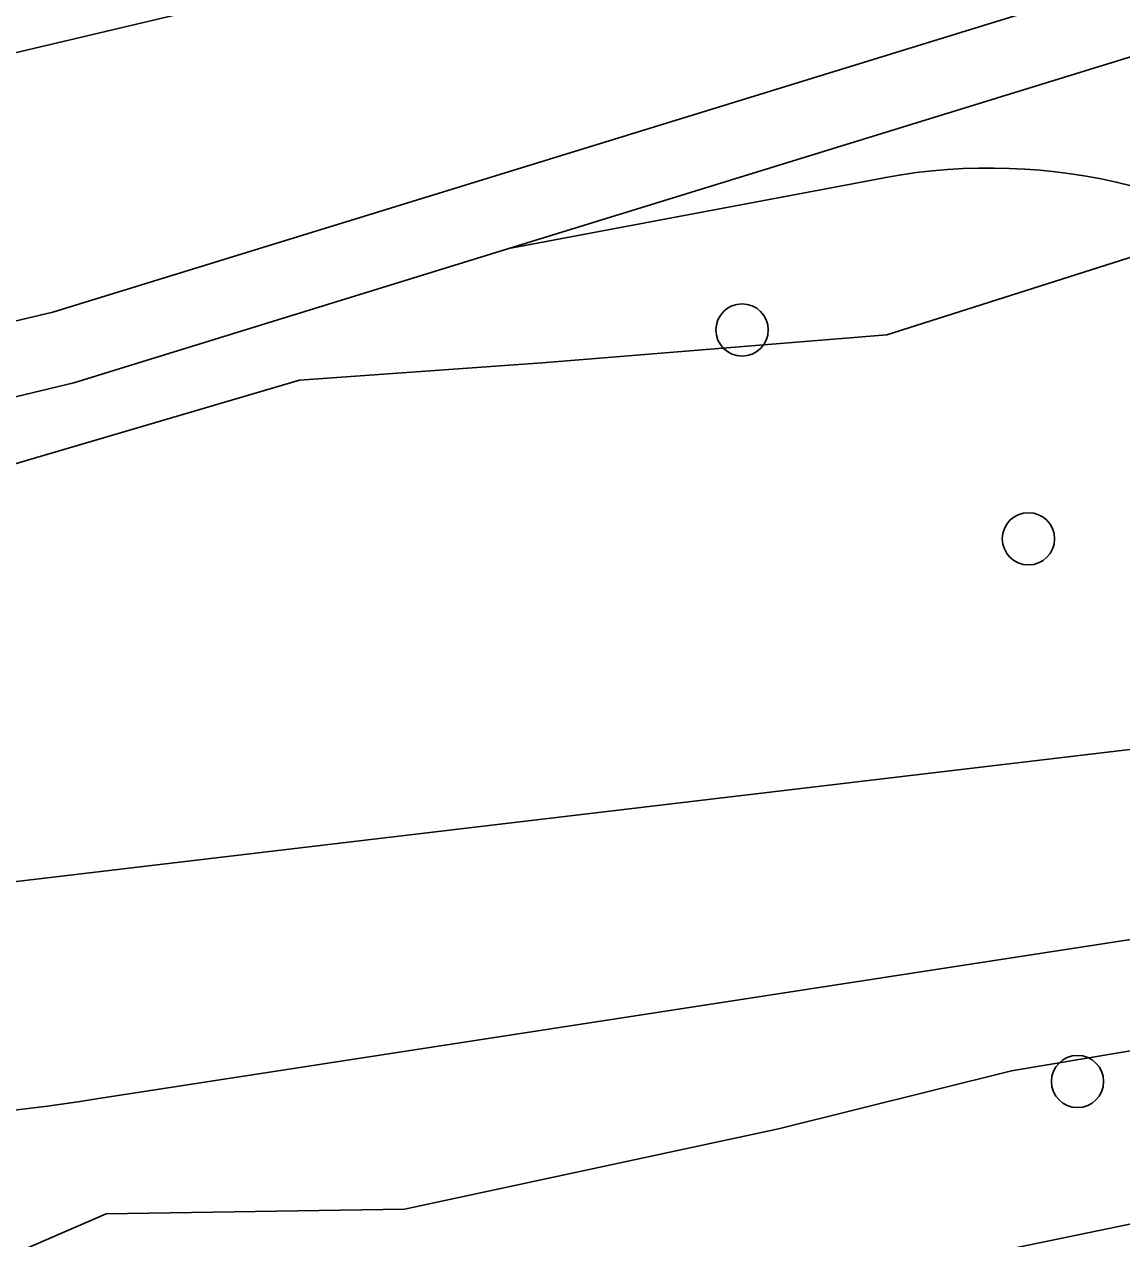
# Model space of a CAD drawing. Extents: x 156414 to 157775, y 382335 to 383765.
# Drawn here: x 156575.91 to 156596.44, y 383147.13 to 383169.85 of the extents above; entities that cross this region are included whole.
import ezdxf

# ---------------------------------------------------------------- set-up
doc = ezdxf.new("R2010")
doc.units = 0
for name, color, linetype in [('IMGEO_Boom', 7, 'Continuous'), ('IMGEO_Groenvoorziening', 7, 'Continuous'), ('IMGEO_Voetpad_halfverhard', 7, 'Continuous'), ('IMGEO_Waterloop', 7, 'Continuous')]:
    doc.layers.add(name, color=color, linetype=linetype)

msp = doc.modelspace()

# ---------------------------------------------------------------- linework, layer by layer
at = {"layer": 'IMGEO_Boom'}
for centre in [(156589.342, 383164.13), (156594.699, 383160.224), (156595.617, 383150.073)]:
    msp.add_circle(centre, 0.489, dxfattribs=at)
at = {"layer": 'IMGEO_Groenvoorziening'}
for points in [[(156594.142, 383173.669), (156572.331, 383168.509)], [(156591.741, 383166.928), (156584.979, 383165.653)], [(156574.363, 383161.219), (156581.063, 383163.189), (156585.601, 383163.516), (156592.049, 383164.039), (156596.693, 383165.514), (156599.191, 383164.695), (156601.055, 383163.019), (156602.491, 383160.649), (156603.127, 383159.247), (156603.526, 383158.269), (156603.775, 383157.924), (156604.2, 383157.543), (156604.355, 383157.322), (156604.61, 383156.847)], [(156560.011, 383145.154), (156561.952, 383144.621), (156565.731, 383144.754), (156572.343, 383145.393), (156577.445, 383147.597), (156583.03, 383147.687), (156590.022, 383149.19), (156594.38, 383150.275), (156599.127, 383151.071), (156602.438, 383152.062), (156603.948, 383152.857), (156604.494, 383153.328), (156604.602, 383153.532), (156604.89, 383154.065)], [(156598.737, 383147.848), (156569.844, 383141.874), (156556.891, 383136.241)]]:
    msp.add_lwpolyline(points, dxfattribs=at)
msp.add_arc((156593.968, 383156.325), 10.834, 3.7719, 101.8637, dxfattribs=at)
at = {"layer": 'IMGEO_Voetpad_halfverhard'}
for points in [[(156575.13, 383164.151), (156576.449, 383164.466), (156596.387, 383170.608), (156598.48, 383171.1), (156600.597, 383171.473), (156602.818, 383171.734)], [(156605.987, 383170.552), (156602.818, 383170.35), (156600.722, 383170.096), (156598.643, 383169.724), (156596.589, 383169.234), (156584.979, 383165.653)], [(156584.979, 383165.653), (156576.841, 383163.143), (156575.465, 383162.811)]]:
    msp.add_lwpolyline(points, dxfattribs=at)
at = {"layer": 'IMGEO_Waterloop'}
for points in [[(156571.767, 383153.342), (156602.013, 383156.923), (156602.12, 383156.723), (156602.137, 383156.574), (156604.61, 383156.847)], [(156604.89, 383154.065), (156602.416, 383153.807), (156602.437, 383153.628), (156577.268, 383149.746)]]:
    msp.add_lwpolyline(points, dxfattribs=at)
msp.add_arc((156569.089, 383203.376), 54.25, 268.1868, 278.6717, dxfattribs=at)

doc.saveas('drawing.dxf')
